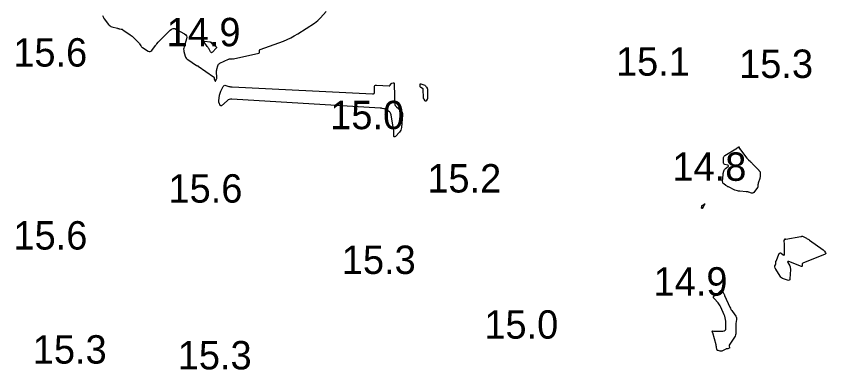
# Model space of a CAD drawing. Extents: x 1023796 to 1112670, y 656573 to 837340.
# Drawn here: x 1101223 to 1101365.5, y 690019.2 to 690081.5 of the extents above; entities that cross this region are included whole.
import ezdxf

# ---------------------------------------------------------------- set-up
doc = ezdxf.new("R2010")
doc.units = 0
doc.layers.add('V-CHAN-CONT-15FT', color=7, linetype='Continuous')
doc.layers.add('V-TOPO-SOUN', color=7, linetype='Continuous')

msp = doc.modelspace()

# ---------------------------------------------------------------- linework, layer by layer
at = {"layer": 'V-CHAN-CONT-15FT'}
msp.add_lwpolyline([(1101238.2, 690081.62), (1101238.38, 690081.29), (1101238.41, 690081.23), (1101238.45, 690081.17), (1101238.49, 690081.1), (1101238.53, 690081.05), (1101239.28, 690080.03), (1101239.4, 690079.89), (1101239.54, 690079.77), (1101239.7, 690079.68), (1101239.88, 690079.62), (1101240.84, 690079.36), (1101240.92, 690079.34), (1101241, 690079.32), (1101241.08, 690079.3), (1101241.17, 690079.29), (1101241.5, 690079.23), (1101241.58, 690079.21), (1101241.66, 690079.18), (1101241.74, 690079.15), (1101241.81, 690079.1), (1101243.1, 690078.22), (1101243.27, 690078.11), (1101243.43, 690077.98), (1101243.58, 690077.85), (1101243.73, 690077.71), (1101244.44, 690076.99), (1101244.52, 690076.91), (1101244.59, 690076.83), (1101244.65, 690076.74), (1101244.71, 690076.65), (1101244.94, 690076.28), (1101245, 690076.19), (1101245.07, 690076.11), (1101245.15, 690076.04), (1101245.24, 690075.97), (1101246.25, 690075.35), (1101246.43, 690075.28), (1101246.59, 690075.27), (1101246.74, 690075.34), (1101246.88, 690075.47), (1101247.54, 690076.35), (1101247.6, 690076.42), (1101247.66, 690076.49), (1101247.71, 690076.56), (1101247.77, 690076.63), (1101248.01, 690076.89), (1101248.07, 690076.96), (1101248.13, 690077.03), (1101248.19, 690077.09), (1101248.25, 690077.15), (1101250.11, 690079.01), (1101250.37, 690079.22), (1101250.66, 690079.31), (1101250.96, 690079.3), (1101251.27, 690079.17), (1101252.65, 690078.4), (1101252.87, 690078.23), (1101253.01, 690078.02), (1101253.06, 690077.77), (1101253.01, 690077.49), (1101252.57, 690076.08), (1101252.52, 690075.88), (1101252.5, 690075.68), (1101252.52, 690075.48), (1101252.55, 690075.28), (1101252.77, 690074.48), (1101252.84, 690074.29), (1101252.94, 690074.12), (1101253.07, 690073.97), (1101253.23, 690073.84), (1101254.74, 690072.83), (1101254.76, 690072.82), (1101254.79, 690072.81), (1101254.81, 690072.8), (1101254.84, 690072.79), (1101254.95, 690072.76), (1101254.98, 690072.75), (1101255, 690072.74), (1101255.03, 690072.73), (1101255.05, 690072.71), (1101257.76, 690070.83), (1101257.79, 690070.79), (1101257.82, 690070.75), (1101257.85, 690070.71), (1101257.86, 690070.66), (1101257.89, 690070.45), (1101257.9, 690070.4), (1101257.91, 690070.35), (1101257.93, 690070.31), (1101257.95, 690070.26), (1101258.03, 690070.08), (1101258.05, 690070.05), (1101258.07, 690070.03), (1101258.09, 690070.05), (1101258.11, 690070.08), (1101258.31, 690070.46), (1101258.34, 690070.54), (1101258.36, 690070.62), (1101258.37, 690070.71), (1101258.37, 690070.8), (1101258.3, 690071.58), (1101258.3, 690071.74), (1101258.3, 690071.89), (1101258.32, 690072.04), (1101258.36, 690072.19), (1101258.51, 690072.78), (1101258.57, 690072.92), (1101258.64, 690073.03), (1101258.74, 690073.13), (1101258.87, 690073.2), (1101260.41, 690073.92), (1101260.48, 690073.95), (1101260.55, 690073.97), (1101260.62, 690073.97), (1101260.69, 690073.97), (1101260.97, 690073.96), (1101261.05, 690073.95), (1101261.12, 690073.96), (1101261.19, 690073.97), (1101261.26, 690073.98), (1101265.73, 690075.01), (1101265.79, 690075.03), (1101265.83, 690075.07), (1101265.85, 690075.12), (1101265.86, 690075.18), (1101265.86, 690075.46), (1101265.87, 690075.53), (1101265.9, 690075.58), (1101265.94, 690075.62), (1101266, 690075.65), (1101270.06, 690077.12), (1101270.72, 690077.38), (1101271.35, 690077.68), (1101271.97, 690078.01), (1101272.58, 690078.37), (1101275.53, 690080.28), (1101275.82, 690080.49), (1101276.1, 690080.71), (1101276.37, 690080.96), (1101276.61, 690081.23), (1101277.56, 690082.33)], dxfattribs=at)
for points in [[(1101257.39, 690075.06), (1101257.32, 690075.1), (1101257.25, 690075.19), (1101256.98, 690075.69), (1101256.91, 690075.82), (1101256.84, 690075.94), (1101256.76, 690076.05), (1101256.67, 690076.16), (1101256.11, 690076.89), (1101256.04, 690077), (1101256.04, 690077.08), (1101256.1, 690077.11), (1101256.23, 690077.11), (1101257.13, 690076.99), (1101257.18, 690076.98), (1101257.22, 690076.96), (1101257.25, 690076.93), (1101257.28, 690076.9), (1101257.4, 690076.76), (1101257.43, 690076.72), (1101257.46, 690076.69), (1101257.5, 690076.66), (1101257.53, 690076.63), (1101258.15, 690076.2), (1101258.24, 690076.12), (1101258.28, 690076.03), (1101258.26, 690075.94), (1101258.2, 690075.84), (1101257.57, 690075.15), (1101257.48, 690075.08)], [(1101289.02, 690069.64), (1101289.07, 690069.67), (1101289.13, 690069.69), (1101289.4, 690069.76), (1101289.46, 690069.77), (1101289.5, 690069.75), (1101289.53, 690069.71), (1101289.54, 690069.66), (1101289.56, 690069), (1101289.6, 690067.99), (1101289.61, 690067.91), (1101289.61, 690067.83), (1101289.61, 690067.75), (1101289.62, 690067.68), (1101289.63, 690067.37), (1101289.63, 690067.29), (1101289.63, 690067.21), (1101289.63, 690067.13), (1101289.64, 690067.05), (1101289.67, 690066.12), (1101289.69, 690065.95), (1101289.74, 690065.79), (1101289.83, 690065.65), (1101289.95, 690065.53), (1101290.72, 690064.88), (1101290.87, 690064.72), (1101290.97, 690064.54), (1101291.02, 690064.35), (1101291.03, 690064.13), (1101290.85, 690061.87), (1101290.81, 690061.65), (1101290.74, 690061.44), (1101290.63, 690061.24), (1101290.49, 690061.07), (1101289.77, 690060.34), (1101289.66, 690060.24), (1101289.57, 690060.23), (1101289.52, 690060.29), (1101289.5, 690060.44), (1101289.48, 690061.2), (1101289.48, 690061.39), (1101289.46, 690061.58), (1101289.44, 690061.77), (1101289.41, 690061.96), (1101289.04, 690064.14), (1101289, 690064.28), (1101288.93, 690064.42), (1101288.84, 690064.53), (1101288.72, 690064.63), (1101288.06, 690065.06), (1101287.99, 690065.11), (1101287.91, 690065.14), (1101287.84, 690065.17), (1101287.76, 690065.19), (1101287.43, 690065.26), (1101287.35, 690065.28), (1101287.27, 690065.29), (1101287.19, 690065.3), (1101287.1, 690065.31), (1101260.98, 690066.89), (1101260.75, 690066.88), (1101260.54, 690066.83), (1101260.34, 690066.74), (1101260.16, 690066.61), (1101259.14, 690065.72), (1101259.13, 690065.71), (1101259.11, 690065.7), (1101259.09, 690065.7), (1101259.07, 690065.71), (1101258.99, 690065.74), (1101258.97, 690065.75), (1101258.96, 690065.76), (1101258.94, 690065.78), (1101258.93, 690065.79), (1101258.75, 690066.24), (1101258.72, 690066.32), (1101258.7, 690066.4), (1101258.7, 690066.48), (1101258.7, 690066.57), (1101258.83, 690067.57), (1101258.87, 690067.76), (1101258.91, 690067.95), (1101258.98, 690068.13), (1101259.06, 690068.31), (1101259.48, 690069.13), (1101259.56, 690069.24), (1101259.65, 690069.31), (1101259.77, 690069.33), (1101259.9, 690069.31), (1101260.47, 690069.14), (1101260.61, 690069.1), (1101260.76, 690069.07), (1101260.9, 690069.05), (1101261.05, 690069.04), (1101285.73, 690067.82), (1101285.9, 690067.84), (1101286.02, 690067.9), (1101286.09, 690068.03), (1101286.11, 690068.2), (1101286.08, 690068.99), (1101286.09, 690069.17), (1101286.16, 690069.29), (1101286.29, 690069.35), (1101286.46, 690069.37), (1101288.67, 690069.23), (1101288.73, 690069.24), (1101288.78, 690069.25), (1101288.82, 690069.29), (1101288.85, 690069.33), (1101288.95, 690069.55), (1101288.98, 690069.6)], [(1101295.03, 690069.29), (1101295.06, 690069.26), (1101295.08, 690069.23), (1101295.16, 690069.1), (1101295.18, 690069.07), (1101295.2, 690069.03), (1101295.23, 690069), (1101295.25, 690068.97), (1101295.34, 690068.83), (1101295.37, 690068.79), (1101295.38, 690068.76), (1101295.39, 690068.72), (1101295.4, 690068.68), (1101295.45, 690067.2), (1101295.45, 690067.12), (1101295.43, 690067.04), (1101295.41, 690066.97), (1101295.38, 690066.9), (1101295.22, 690066.61), (1101295.18, 690066.56), (1101295.14, 690066.54), (1101295.09, 690066.55), (1101295.04, 690066.6), (1101294.83, 690066.86), (1101294.79, 690066.93), (1101294.75, 690067), (1101294.73, 690067.08), (1101294.72, 690067.16), (1101294.67, 690068.56), (1101294.66, 690068.63), (1101294.64, 690068.69), (1101294.59, 690068.75), (1101294.53, 690068.79), (1101294.27, 690068.94), (1101294.21, 690068.98), (1101294.16, 690069.04), (1101294.14, 690069.1), (1101294.13, 690069.17), (1101294.11, 690069.49), (1101294.12, 690069.56), (1101294.15, 690069.6), (1101294.19, 690069.61), (1101294.26, 690069.59), (1101294.97, 690069.33), (1101295, 690069.31)], [(1101350.28, 690058.25), (1101350.3, 690058.22), (1101350.32, 690058.19), (1101351.65, 690056.5), (1101351.72, 690056.42), (1101351.79, 690056.34), (1101351.87, 690056.26), (1101351.95, 690056.18), (1101352.28, 690055.89), (1101352.36, 690055.81), (1101352.44, 690055.74), (1101352.51, 690055.66), (1101352.59, 690055.58), (1101353.6, 690054.55), (1101353.64, 690054.5), (1101353.69, 690054.45), (1101353.73, 690054.4), (1101353.77, 690054.35), (1101353.92, 690054.15), (1101353.96, 690054.09), (1101353.98, 690054.04), (1101353.99, 690053.98), (1101354, 690053.91), (1101353.99, 690053.36), (1101353.98, 690053.25), (1101353.96, 690053.14), (1101353.94, 690053.03), (1101353.91, 690052.92), (1101353.64, 690052.11), (1101353.63, 690052.05), (1101353.61, 690051.98), (1101353.61, 690051.92), (1101353.6, 690051.85), (1101353.6, 690051.59), (1101353.6, 690051.52), (1101353.58, 690051.46), (1101353.56, 690051.4), (1101353.52, 690051.35), (1101352.85, 690050.44), (1101352.77, 690050.37), (1101352.68, 690050.32), (1101352.58, 690050.31), (1101352.47, 690050.33), (1101352.02, 690050.49), (1101351.91, 690050.52), (1101351.79, 690050.55), (1101351.67, 690050.57), (1101351.55, 690050.58), (1101350.42, 690050.67), (1101350.19, 690050.69), (1101349.97, 690050.74), (1101349.76, 690050.8), (1101349.55, 690050.89), (1101348.4, 690051.43), (1101348.29, 690051.48), (1101348.18, 690051.54), (1101348.07, 690051.61), (1101347.97, 690051.68), (1101347.57, 690051.98), (1101347.48, 690052.06), (1101347.42, 690052.16), (1101347.39, 690052.26), (1101347.38, 690052.38), (1101347.47, 690053.65), (1101347.48, 690053.75), (1101347.49, 690053.84), (1101347.52, 690053.93), (1101347.55, 690054.03), (1101347.67, 690054.39), (1101347.71, 690054.48), (1101347.76, 690054.56), (1101347.82, 690054.63), (1101347.9, 690054.69), (1101348.35, 690055.02), (1101348.42, 690055.09), (1101348.44, 690055.15), (1101348.4, 690055.2), (1101348.31, 690055.24), (1101347.77, 690055.4), (1101347.65, 690055.45), (1101347.57, 690055.52), (1101347.52, 690055.62), (1101347.51, 690055.75), (1101347.52, 690056.45), (1101347.53, 690056.6), (1101347.59, 690056.74), (1101347.67, 690056.85), (1101347.79, 690056.94), (1101349.73, 690058.14), (1101349.79, 690058.17), (1101349.85, 690058.21), (1101349.9, 690058.25), (1101349.95, 690058.29), (1101350.22, 690058.49), (1101350.24, 690058.51), (1101350.26, 690058.51), (1101350.27, 690058.5), (1101350.27, 690058.47), (1101350.27, 690058.32), (1101350.27, 690058.28)], [(1101343.95, 690047.85), (1101343.92, 690047.82), (1101343.9, 690047.79), (1101343.77, 690047.66), (1101343.76, 690047.65), (1101343.75, 690047.65), (1101343.74, 690047.65), (1101343.73, 690047.65), (1101343.69, 690047.68), (1101343.68, 690047.69), (1101343.68, 690047.69), (1101343.67, 690047.7), (1101343.67, 690047.71), (1101343.69, 690048.01), (1101343.69, 690048.05), (1101343.71, 690048.1), (1101343.74, 690048.14), (1101343.78, 690048.17), (1101344.14, 690048.4), (1101344.21, 690048.43), (1101344.24, 690048.43), (1101344.24, 690048.4), (1101344.21, 690048.34), (1101343.98, 690047.91), (1101343.97, 690047.88)], [(1101358.31, 690042.21), (1101358.32, 690042.22), (1101358.33, 690042.23), (1101358.35, 690042.27), (1101358.36, 690042.28), (1101358.37, 690042.28), (1101358.38, 690042.28), (1101358.39, 690042.28), (1101358.46, 690042.26), (1101358.48, 690042.26), (1101358.5, 690042.26), (1101358.51, 690042.26), (1101358.53, 690042.26), (1101361.17, 690042.69), (1101361.19, 690042.7), (1101361.22, 690042.7), (1101361.24, 690042.71), (1101361.26, 690042.72), (1101361.34, 690042.77), (1101361.36, 690042.78), (1101361.38, 690042.79), (1101361.4, 690042.79), (1101361.42, 690042.78), (1101362.15, 690042.39), (1101362.28, 690042.32), (1101362.41, 690042.25), (1101362.53, 690042.17), (1101362.65, 690042.08), (1101365.08, 690040.37), (1101365.15, 690040.32), (1101365.21, 690040.25), (1101365.27, 690040.19), (1101365.32, 690040.11), (1101365.51, 690039.81), (1101365.54, 690039.74), (1101365.54, 690039.67), (1101365.5, 690039.63), (1101365.44, 690039.59), (1101361.52, 690038.01), (1101361.46, 690037.98), (1101361.42, 690037.94), (1101361.4, 690037.88), (1101361.39, 690037.82), (1101361.38, 690037.54), (1101361.37, 690037.48), (1101361.35, 690037.45), (1101361.3, 690037.44), (1101361.25, 690037.45), (1101359.02, 690038.29), (1101358.89, 690038.32), (1101358.83, 690038.3), (1101358.82, 690038.23), (1101358.87, 690038.11), (1101359.18, 690037.52), (1101359.25, 690037.37), (1101359.29, 690037.21), (1101359.32, 690037.05), (1101359.32, 690036.88), (1101359.21, 690035.26), (1101359.18, 690035.1), (1101359.1, 690035), (1101358.98, 690034.97), (1101358.82, 690035), (1101358.09, 690035.26), (1101357.92, 690035.34), (1101357.76, 690035.44), (1101357.63, 690035.57), (1101357.52, 690035.72), (1101356.74, 690036.96), (1101356.71, 690037), (1101356.69, 690037.05), (1101356.67, 690037.1), (1101356.65, 690037.15), (1101356.58, 690037.36), (1101356.57, 690037.41), (1101356.56, 690037.45), (1101356.57, 690037.5), (1101356.59, 690037.55), (1101356.68, 690037.74), (1101356.7, 690037.78), (1101356.72, 690037.83), (1101356.72, 690037.88), (1101356.73, 690037.93), (1101356.73, 690038.17), (1101356.73, 690038.23), (1101356.74, 690038.28), (1101356.76, 690038.34), (1101356.78, 690038.39), (1101357.36, 690039.7), (1101357.42, 690039.79), (1101357.48, 690039.83), (1101357.56, 690039.83), (1101357.66, 690039.77), (1101358.05, 690039.46), (1101358.13, 690039.4), (1101358.2, 690039.4), (1101358.23, 690039.45), (1101358.25, 690039.55), (1101358.28, 690041.07), (1101358.28, 690041.15), (1101358.28, 690041.24), (1101358.28, 690041.33), (1101358.27, 690041.42), (1101358.22, 690041.89), (1101358.22, 690041.92), (1101358.22, 690041.95), (1101358.23, 690041.99), (1101358.24, 690042.02), (1101358.3, 690042.19), (1101358.31, 690042.2)], [(1101347.63, 690032.53), (1101347.68, 690032.43), (1101347.73, 690032.33), (1101348.65, 690030.28), (1101348.75, 690030.08), (1101348.85, 690029.88), (1101348.97, 690029.69), (1101349.09, 690029.51), (1101349.68, 690028.69), (1101349.76, 690028.55), (1101349.81, 690028.4), (1101349.84, 690028.24), (1101349.83, 690028.08), (1101349.73, 690027.41), (1101349.71, 690027.24), (1101349.7, 690027.07), (1101349.69, 690026.9), (1101349.69, 690026.73), (1101349.72, 690025.79), (1101349.71, 690025.58), (1101349.67, 690025.38), (1101349.59, 690025.19), (1101349.49, 690025), (1101348.54, 690023.58), (1101348.52, 690023.53), (1101348.51, 690023.49), (1101348.51, 690023.44), (1101348.53, 690023.39), (1101348.61, 690023.19), (1101348.62, 690023.14), (1101348.61, 690023.1), (1101348.59, 690023.07), (1101348.55, 690023.05), (1101348.29, 690022.93), (1101348.26, 690022.92), (1101348.24, 690022.91), (1101348.21, 690022.91), (1101348.18, 690022.91), (1101348.08, 690022.92), (1101348.05, 690022.92), (1101348.02, 690022.92), (1101348, 690022.91), (1101347.97, 690022.9), (1101347.25, 690022.54), (1101347.17, 690022.51), (1101347.09, 690022.5), (1101347, 690022.5), (1101346.92, 690022.51), (1101346.57, 690022.61), (1101346.49, 690022.64), (1101346.43, 690022.69), (1101346.39, 690022.76), (1101346.37, 690022.84), (1101346.31, 690023.24), (1101346.29, 690023.33), (1101346.27, 690023.43), (1101346.25, 690023.52), (1101346.23, 690023.62), (1101345.64, 690025.74), (1101345.63, 690025.78), (1101345.61, 690025.81), (1101345.6, 690025.85), (1101345.59, 690025.88), (1101345.53, 690026.01), (1101345.52, 690026.04), (1101345.52, 690026.06), (1101345.54, 690026.07), (1101345.57, 690026.08), (1101345.76, 690026.07), (1101345.8, 690026.07), (1101345.84, 690026.07), (1101345.89, 690026.07), (1101345.93, 690026.07), (1101347.44, 690026.06), (1101347.67, 690026.09), (1101347.84, 690026.19), (1101347.93, 690026.35), (1101347.96, 690026.58), (1101347.93, 690027.81), (1101347.9, 690028.1), (1101347.85, 690028.38), (1101347.78, 690028.66), (1101347.67, 690028.93), (1101347.06, 690030.28), (1101346.96, 690030.48), (1101346.85, 690030.67), (1101346.71, 690030.86), (1101346.57, 690031.03), (1101345.86, 690031.81), (1101345.78, 690031.93), (1101345.76, 690032.04), (1101345.8, 690032.14), (1101345.9, 690032.24), (1101346.52, 690032.7), (1101346.59, 690032.76), (1101346.66, 690032.81), (1101346.73, 690032.87), (1101346.8, 690032.94), (1101347.06, 690033.19), (1101347.12, 690033.23), (1101347.18, 690033.24), (1101347.23, 690033.22), (1101347.28, 690033.16), (1101347.52, 690032.73), (1101347.58, 690032.63)]]:
    msp.add_lwpolyline(points, close=True, dxfattribs=at)

# ---------------------------------------------------------------- texts
at = {"layer": 'V-TOPO-SOUN'}
for s, p in [('14.9 ', (1101249.5, 690076.2)), ('15.6 ', (1101222.51, 690072.62)), ('15.1 ', (1101328.6, 690071.02)), ('15.3 ', (1101350.28, 690070.62)), ('15.0 ', (1101278.3, 690061.6)), ('14.8 ', (1101338.54, 690052.51)), ('15.2 ', (1101295.39, 690050.45)), ('15.6 ', (1101249.83, 690048.67)), ('15.6 ', (1101222.54, 690040.41)), ('15.3 ', (1101280.34, 690036.11)), ('14.9 ', (1101335.22, 690032.3)), ('15.0 ', (1101305.43, 690024.72)), ('15.3 ', (1101225.94, 690020.33)), ('15.3 ', (1101251.46, 690019.31))]:
    msp.add_text(s, height=5, dxfattribs=at).set_placement(p)

doc.saveas('drawing.dxf')
